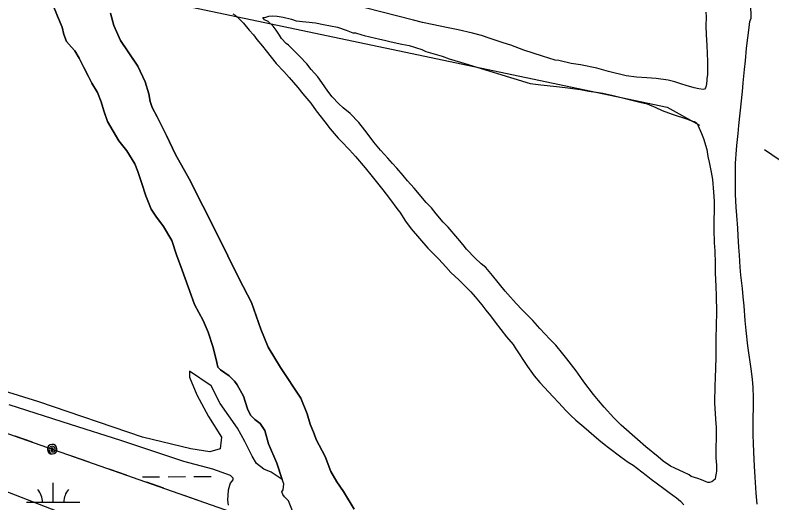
# Model space of a CAD drawing. Extents: x 3424494 to 3462436, y 522220 to 547718.
# Drawn here: x 3441030 to 3442442, y 530275 to 531186 of the extents above; entities that cross this region are included whole.
import ezdxf

# ---------------------------------------------------------------- set-up
doc = ezdxf.new("R2010")
doc.units = 0
for name, color, linetype in [('V-SITE-VEGE', 7, 'Continuous'), ('V-TOPO-SHOR', 7, 'Continuous'), ('V-UTIL-LINE', 7, 'Continuous'), ('V-WETL-SWMP', 7, 'Continuous')]:
    doc.layers.add(name, color=color, linetype=linetype)

msp = doc.modelspace()

# ---------------------------------------------------------------- linework, layer by layer
at = {"layer": 'V-SITE-VEGE'}
for points in [[(3441091, 531227), (3441108.9, 531183.8), (3441117.1, 531163.5), (3441120.5, 531149.6), (3441125.3, 531136.3), (3441134.9, 531125.8), (3441141.1, 531118.8), (3441149.4, 531105.6), (3441157.7, 531088.1), (3441166.6, 531071.3), (3441172.8, 531058.8), (3441183.1, 531041.3), (3441190, 531023.9), (3441195.4, 531007.1), (3441202.2, 530986.9), (3441222.9, 530951.3), (3441238.1, 530932.4), (3441253.2, 530907.9), (3441258.7, 530894), (3441265.5, 530873), (3441273.7, 530848.6), (3441283.3, 530823.5), (3441292.3, 530810.2), (3441306.8, 530791.3), (3441321.9, 530764.8), (3441330.8, 530738.3), (3441341.7, 530709.7), (3441352.7, 530678.3), (3441364.3, 530645.5), (3441380.8, 530615.5), (3441389.7, 530593.8), (3441399.3, 530565.2), (3441406.1, 530537.3), (3441408.1, 530528.3), (3441412.9, 530523.4), (3441428.9, 530512.1), (3441439.2, 530502.3), (3441444.1, 530495.3), (3441455.8, 530474.4), (3441463.3, 530450.7), (3441468.8, 530438.8), (3441477.1, 530431.1), (3441486.8, 530423.4), (3441495.7, 530410.1), (3441502.5, 530385.7), (3441518.3, 530349.4), (3441527.9, 530318.7), (3441507.6, 530332.6), (3441494, 530338.1), (3441480.4, 530349), (3441472.2, 530362.6), (3441458.6, 530389.9), (3441444.9, 530414.5), (3441412.2, 530460.8), (3441395.8, 530493.6), (3441354.9, 530520.9), (3441354.9, 530510), (3441368.6, 530477.2), (3441390.4, 530436.3), (3441414.9, 530398.1), (3441412.2, 530376.3), (3441393.1, 530370.8), (3441357.6, 530376.3), (3441267.6, 530398.1), (3441074, 530463.6), (3440837.5, 530537.2)], [(3442415.3, 530272.9), (3442413, 530293.6), (3442411.4, 530323.5), (3442409.8, 530343.5), (3442408.6, 530369.7), (3442408.4, 530386.8), (3442407.8, 530401.8), (3442407.6, 530416), (3442408.1, 530471.3), (3442407.6, 530491.3), (3442406.3, 530505.5), (3442404.2, 530521.1), (3442397.8, 530568.2), (3442394.4, 530596.9), (3442392.4, 530615.9), (3442390.5, 530642.8), (3442388.8, 530659.6), (3442387.5, 530675.6), (3442384.5, 530700), (3442383.2, 530715.3), (3442381.9, 530737.9), (3442381, 530752.4), (3442379.7, 530773.9), (3442378.8, 530787.8), (3442376.8, 530811.4), (3442375.9, 530827.5), (3442374.6, 530851.1), (3442374.8, 530868.2), (3442374.7, 530892.6), (3442374.8, 530909.3), (3442376.5, 530934.1), (3442377, 530942.4), (3442379.7, 530965), (3442381, 530979.5), (3442383.4, 531002.4), (3442387.4, 531043.1), (3442388.7, 531059.5), (3442391.4, 531083.9), (3442393, 531100.2), (3442395.1, 531124.2), (3442399.8, 531162.4), (3442401.4, 531174), (3442403.6, 531179.8), (3442403.2, 531206.7)], [(3442319.2, 531191.4), (3442319.5, 531182.7), (3442319.3, 531165.2), (3442320, 531149.6), (3442320.9, 531129.2), (3442322.6, 531099), (3442322.5, 531084.1), (3442322, 531074.6), (3442320.9, 531066.6), (3442320.9, 531063), (3442319.7, 531053.5), (3442318.6, 531050.2), (3442316.8, 531047.3), (3442314.2, 531047), (3442306.2, 531048.1), (3442297.1, 531049.7), (3442282.2, 531054.5), (3442274.6, 531056.7), (3442261.2, 531061.2), (3442248.8, 531064.5), (3442226.6, 531067.2), (3442209.2, 531068.4), (3442189.5, 531070), (3442170.3, 531072.3), (3442137.6, 531080.2), (3442115.8, 531086.5), (3442085.3, 531092.9), (3442067.8, 531095.5), (3442044.9, 531100.8), (3442038, 531101.9), (3442014, 531109), (3441997, 531114.6), (3441979.6, 531120.5), (3441954.9, 531129.8), (3441940.7, 531133.9), (3441916.4, 531142), (3441900.4, 531147.6), (3441883.7, 531152.1), (3441856.8, 531158.1), (3441837.9, 531161.8), (3441808.1, 531168.2), (3441789.9, 531172), (3441773.2, 531176.4), (3441682.8, 531199.6)], [(3441662.5, 530263.6), (3441642.5, 530296.4), (3441630.1, 530314.6), (3441619.1, 530334.1), (3441608.2, 530362), (3441591.7, 530393.5), (3441587.6, 530403.9), (3441580.7, 530422.1), (3441574.6, 530441.6), (3441562.9, 530470.9), (3441525, 530528.2), (3441502.3, 530566), (3441488.6, 530599.5), (3441470.8, 530649), (3441448.1, 530693.7), (3441405.5, 530779.6), (3441354.7, 530880.1), (3441329.2, 530925.5), (3441312, 530961.1), (3441294.9, 530996), (3441285.2, 531013.5), (3441281.8, 531024.7), (3441279.1, 531038.6), (3441272.3, 531060.9), (3441258.6, 531090.2), (3441226.2, 531138.5), (3441213.8, 531166.4), (3441207.7, 531189.4)], [(3441436, 531188.4), (3441440.3, 531185.4), (3441449, 531177.7), (3441455.9, 531170.4), (3441466.3, 531157.6), (3441474.3, 531148.8), (3441481.1, 531140), (3441491.6, 531127.6), (3441498.1, 531118.8), (3441516.9, 531095.4), (3441531.3, 531080.4), (3441541.4, 531069.1), (3441557.3, 531050.4), (3441566.7, 531039), (3441581.5, 531021.5), (3441591.6, 531007.2), (3441607.5, 530986.7), (3441617.6, 530973.2), (3441632.4, 530956), (3441638.2, 530950.5), (3441653.7, 530934), (3441665.3, 530922), (3441683.4, 530900.7), (3441696.3, 530884.6), (3441715.8, 530859.8), (3441728.5, 530843.3), (3441744.3, 530822.1), (3441747.6, 530818.1), (3441758.4, 530801.3), (3441769.2, 530787), (3441799.9, 530750.8), (3441812.2, 530738.7), (3441820.9, 530729.9), (3441833.9, 530715.6), (3441843.3, 530705), (3441858.1, 530691.8), (3441867.1, 530682.3), (3441880.5, 530669.5), (3441888.8, 530660), (3441901.1, 530645), (3441908.7, 530634.7), (3441917.3, 530624.5), (3441925.6, 530612.4), (3441947.3, 530585), (3441959.6, 530570.7), (3441963.2, 530564.9)], [(3442319.6, 530314.5), (3442310.9, 530318.2), (3442304.4, 530320.7), (3442292, 530324.8), (3442288, 530327.4), (3442277.2, 530332.6), (3442270.6, 530335.9), (3442261.2, 530339.9), (3442253.2, 530344), (3442239.8, 530353.2), (3442230, 530360.9), (3442206.9, 530380), (3442191.3, 530393.5), (3442161.3, 530420.3), (3442147.5, 530433.8), (3442129.1, 530454), (3442118.7, 530466.4), (3442109.3, 530477.8), (3442091.6, 530501.2), (3442085.8, 530509.6), (3442076.8, 530522), (3442059.5, 530544), (3442052.3, 530553.5), (3442038.9, 530569.6), (3442028.1, 530580.9), (3442009.3, 530601), (3441995.9, 530615.7), (3441976, 530635.8), (3441964.8, 530647.5), (3441949.6, 530664.7), (3441944.2, 530670.2), (3441920.8, 530699.5), (3441908.1, 530714.5), (3441899.8, 530721.5), (3441888.6, 530732.1), (3441872, 530748.9), (3441865.8, 530757), (3441856.1, 530768.7), (3441838, 530789.9), (3441829, 530799.4), (3441815.6, 530814.8), (3441807, 530825.8), (3441797.2, 530835.7), (3441774.5, 530862.4), (3441762.2, 530876.3), (3441753.9, 530886.2), (3441742, 530900.1), (3441734, 530908.5), (3441725.7, 530918.4), (3441712, 530933.4), (3441699.3, 530948.8), (3441690.7, 530960.1), (3441682.7, 530971.1), (3441671.2, 530985), (3441654.9, 531002.2), (3441641.9, 531012.4), (3441633.9, 531020.1), (3441621.7, 531033.3), (3441613.7, 531043.6), (3441602.2, 531060), (3441594.6, 531070.6), (3441582.3, 531084.5), (3441574, 531094.8), (3441560.7, 531109.4), (3441552, 531117.5), (3441539.7, 531129.6), (3441535.7, 531132.5), (3441527, 531142), (3441523.1, 531148.2), (3441516.9, 531157.4), (3441511.2, 531165), (3441502.1, 531173.5), (3441495.2, 531177.2), (3441492.3, 531181.2), (3441497.4, 531182.2), (3441499.6, 531182.6), (3441503.3, 531183.7), (3441509.5, 531184.3), (3441518.9, 531183.5), (3441529.8, 531181.7), (3441545.5, 531177.9), (3441554.2, 531175.3), (3441590.2, 531171.4), (3441605.4, 531168.1), (3441631.2, 531163.5), (3441647.6, 531157.6), (3441659.9, 531152.8), (3441665, 531152.4), (3441677, 531149), (3441681.3, 531147.6), (3441702.4, 531142.7), (3441708.2, 531141.2), (3441721.7, 531138.6), (3441731.8, 531135.9), (3441751.5, 531131.8), (3441765.3, 531129.2), (3441788.9, 531121.7), (3441796.5, 531118.1), (3441827, 531109.1), (3441840.1, 531104.3), (3441860.8, 531097.6)], [(3441860.8, 531097.6), (3441991.2, 531058.2), (3441996.2, 531057.4), (3442010.8, 531055.5), (3442017.3, 531054.8), (3442045.7, 531051.7), (3442061.7, 531050.1), (3442085.3, 531046.7), (3442100.6, 531044), (3442114.4, 531041.7), (3442126.8, 531039.8), (3442143.5, 531036.5), (3442153.7, 531033.9), (3442158.7, 531032.7), (3442181.3, 531027.1), (3442198.3, 531022.6), (3442209.6, 531020), (3442225.9, 531013.4), (3442237.9, 531007.5), (3442256.4, 531000.8), (3442284.7, 530991.5), (3442292.4, 530988.5), (3442297.1, 530987.1), (3442300, 530986), (3442302.2, 530984.1), (3442305, 530979), (3442310.8, 530964.8), (3442314.7, 530955.7), (3442320.8, 530934.9), (3442323.2, 530921.8), (3442325.7, 530911.2), (3442329.2, 530892.6), (3442331.7, 530878.8), (3442333.7, 530855.1), (3442334.7, 530838.4), (3442334.3, 530785.6), (3442334.9, 530760.8), (3442335.9, 530745.6), (3442336.8, 530721.9), (3442336.7, 530704.8), (3442337.6, 530679.3), (3442338.6, 530661.5), (3442338.8, 530631.3), (3442338.1, 530581.4), (3442337.9, 530546.9), (3442336.5, 530508.3), (3442335.7, 530494.5), (3442335.5, 530462.1), (3442337.1, 530431.5), (3442338.5, 530416.2), (3442338.3, 530391.8), (3442337.9, 530382.8), (3442337.8, 530369.3), (3442338.1, 530359.5), (3442339.1, 530345.6), (3442339, 530334.7), (3442338.3, 530330.7), (3442337.5, 530324.2), (3442336.4, 530319.8), (3442330.2, 530314.4), (3442325.8, 530313), (3442323.2, 530313.3), (3442319.6, 530314.5)], [(3439088.7, 530973.8), (3439593.2, 530801.9), (3440583.1, 530460.8), (3440648.6, 530430.8), (3440667.7, 530403.5), (3440689.5, 530381.7), (3440703.1, 530384.4), (3440730.4, 530389.9), (3440975.8, 530310.8), (3441300.4, 530185.3), (3441464, 530152.5), (3441483.1, 530155.2), (3441513.1, 530158), (3441532.2, 530138.9), (3441633.1, 529887.8), (3441815.8, 529489.5), (3441848.5, 529440.4), (3441873.1, 529394)], [(3441963.2, 530564.9), (3441986.2, 530530.1), (3441998.8, 530512.2), (3442009.3, 530499.8), (3442034.3, 530473.4), (3442044.4, 530462.1), (3442057.7, 530447.4), (3442066.4, 530438.7), (3442076.5, 530429.5), (3442091.4, 530417), (3442119.2, 530393.2), (3442129.4, 530384.8), (3442137.3, 530378.9), (3442160.2, 530361.3), (3442174.3, 530351.3), (3442183.7, 530345.5), (3442207.6, 530327.1), (3442217.4, 530319.4), (3442240.9, 530302.1), (3442250.7, 530294.8), (3442264.1, 530284.5), (3442271.7, 530278.3), (3442278.2, 530271.7)]]:
    msp.add_lwpolyline(points, dxfattribs=at)
at = {"layer": 'V-TOPO-SHOR'}
msp.add_line((3442469.9, 530906.3), (3442428.5, 530934.2), dxfattribs=at)
for points in [[(3441194.1, 531236.1), (3442246.9, 531013.9), (3442307.5, 530980.6)], [(3441502.5, 530385.7), (3441495.7, 530410.1), (3441486.8, 530423.4), (3441477.1, 530431.1), (3441468.8, 530438.8), (3441463.3, 530450.7), (3441455.8, 530474.4), (3441444.1, 530495.3), (3441439.2, 530502.3), (3441428.9, 530512.1), (3441412.9, 530523.4), (3441408.1, 530528.3), (3441406.1, 530537.3), (3441399.3, 530565.2), (3441389.7, 530593.8), (3441380.8, 530615.5), (3441364.3, 530645.5), (3441358.2, 530662.9), (3441352.7, 530678.3), (3441341.7, 530709.7), (3441330.8, 530738.3), (3441321.9, 530764.8), (3441306.8, 530791.3), (3441292.3, 530810.2), (3441283.3, 530823.5), (3441273.7, 530848.6), (3441265.5, 530873), (3441258.7, 530894), (3441253.2, 530907.9), (3441238.1, 530932.4), (3441222.9, 530951.3), (3441202.2, 530986.9), (3441195.4, 531007.1), (3441190, 531023.9), (3441183.1, 531041.3), (3441172.8, 531058.8), (3441166.6, 531071.3), (3441157.7, 531088.1), (3441149.4, 531105.6), (3441141.1, 531118.8), (3441134.9, 531125.8), (3441125.3, 531136.3), (3441120.5, 531149.6), (3441117.1, 531163.5), (3441108.9, 531183.8), (3441091, 531227)], [(3441207.7, 531189.4), (3441213.8, 531166.4), (3441226.2, 531138.5), (3441237.9, 531121), (3441258.6, 531090.2), (3441272.3, 531060.9), (3441279.1, 531038.6), (3441281.8, 531024.7), (3441285.2, 531013.5), (3441294.9, 530996), (3441312, 530961.1), (3441329.2, 530925.5), (3441354.7, 530880.1), (3441405.5, 530779.6), (3441448.1, 530693.7), (3441470.8, 530649), (3441488.6, 530599.5), (3441502.3, 530566), (3441525, 530528.2), (3441562.9, 530470.9), (3441574.6, 530441.6), (3441580.7, 530422.1), (3441587.6, 530403.9), (3441591.7, 530393.5), (3441608.2, 530362), (3441619.1, 530334.1), (3441630.1, 530314.6), (3441642.5, 530296.4), (3441662.5, 530263.6)], [(3441549.7, 530254.5), (3441540.1, 530279), (3441532.5, 530286.7), (3441529.1, 530290.9), (3441527.7, 530295.8), (3441529.8, 530299.9), (3441531.3, 530311), (3441527.9, 530318.7), (3441518.3, 530349.4), (3441502.5, 530385.7)]]:
    msp.add_lwpolyline(points, dxfattribs=at)
at = {"layer": 'V-UTIL-LINE'}
for points in [[(3432847.1, 533231.1), (3435941.1, 532163.3), (3436709.7, 531892.2), (3437598.7, 531587), (3439729.9, 530854.7), (3442093.9, 530027.1), (3443680.8, 529484.9), (3444459.4, 529224.7), (3445260.4, 528947.6), (3446015.9, 528646.2), (3446827.8, 528878.2), (3448530.5, 529366.4)], [(3441061.9, 530388.4), (3441029.8, 530399.6)], [(3441098.7, 530375.5), (3441099.5, 530372.7), (3441100.9, 530374.5), (3441100.1, 530377.1), (3441097.3, 530377.8), (3441096, 530374.7), (3441097.9, 530370.4), (3441102.2, 530370.8), (3441105, 530374.8), (3441103.2, 530379), (3441099.4, 530381.4), (3441094.9, 530379.7), (3441092.7, 530374.6), (3441095.7, 530367), (3441099.2, 530366.5), (3441102.6, 530367.4), (3441105.4, 530369.5), (3441107.2, 530372.5), (3441107.7, 530376), (3441106.8, 530379.4), (3441104.7, 530382.2), (3441101.7, 530384), (3441098.2, 530384.5), (3441094.8, 530383.6), (3441092, 530381.5), (3441090.2, 530378.5), (3441089.7, 530375), (3441090.6, 530371.6), (3441092.7, 530368.8), (3441095.7, 530367)], [(3441167.6, 530351.4), (3441135.5, 530362.6)], [(3441237.4, 530326.9), (3441205.3, 530338.2)], [(3441307.3, 530302.5), (3441275.2, 530313.7)], [(3441377.1, 530278), (3441345, 530289.3)]]:
    msp.add_lwpolyline(points, dxfattribs=at)
at = {"layer": 'V-WETL-SWMP'}
for p, q in [((3441017.9, 530459), (3441132.5, 530422.1)), ((3441132.5, 530422.1), (3441226.3, 530392.2)), ((3441226.3, 530392.2), (3441343.7, 530353.2)), ((3441343.7, 530353.2), (3441397.9, 530338.9)), ((3441397.9, 530338.9), (3441431.3, 530326.8)), ((3441267.4, 530323.9), (3441299.4, 530324)), ((3441315.4, 530324.1), (3441347.4, 530324.2)), ((3441363.4, 530324.3), (3441395.4, 530324.4)), ((3441436.1, 530318.4), (3441431.2, 530312.2)), ((3441431.3, 530326.8), (3441436.1, 530321.9)), ((3441436.1, 530321.9), (3441436.1, 530318.4)), ((3441100.6, 530276.7), (3441100.4, 530312.7)), ((3441431.2, 530312.2), (3441427.6, 530299)), ((3441427.6, 530299), (3441426.1, 530280.2)), ((3441050.6, 530276.5), (3441150.6, 530276.9)), ((3441426.1, 530280.2), (3441427.4, 530271.2))]:
    msp.add_line(p, q, dxfattribs=at)
for centre, start, end in [((3441045.3, 530276.9), 359.4865, 41.0302), ((3441155.8, 530277.4), 139.4865, 181.0302)]:
    msp.add_arc(centre, 35.2, start, end, dxfattribs=at)

doc.saveas('drawing.dxf')
